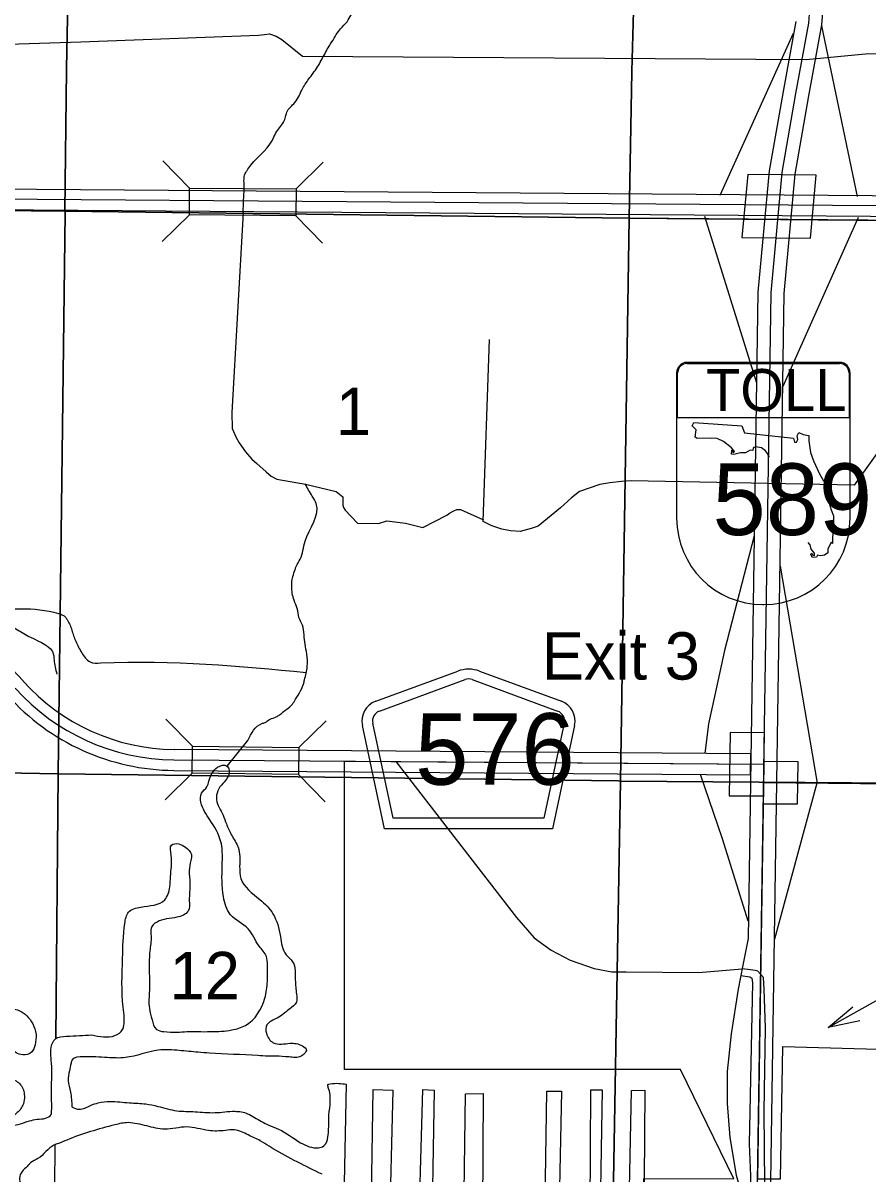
# Model space of a CAD drawing. Extents: x 380424 to 701066, y 1117407 to 1412949.
# Drawn here: x 472807 to 480842, y 1322731 to 1333668 of the extents above; entities that cross this region are included whole.
import ezdxf

# ---------------------------------------------------------------- set-up
doc = ezdxf.new("R2010")
doc.units = 0
for name, color, linetype in [('Bridges and Drawbridges County Highways', 7, 'Continuous'), ('Bridges and Drawbridges State Highways', 7, 'Continuous'), ('Cities Incorporated Area', 7, 'Continuous'), ('Connecting Roads', 7, 'Continuous'), ('County Route Divided Highway Outline and Fill', 7, 'Continuous'), ('County Routes Highway Center Lines', 7, 'Continuous'), ('Islands', 7, 'Continuous'), ('Local Roads Paved', 7, 'Continuous'), ('Masks for Road Features', 7, 'Continuous'), ('Narrow Canals', 7, 'Continuous'), ('Narrow River Creek and Branch and Slough', 7, 'Continuous'), ('Roadshields County Roads', 7, 'Continuous'), ('Roadshilelds Tollroads', 7, 'Continuous'), ('Section Lines', 7, 'Continuous'), ('Section Numbers', 7, 'Continuous'), ('State Route Divided Highway Outline and Fill', 7, 'Continuous'), ('State Routes Highway Center Lines', 7, 'Continuous'), ('Toll Divided Highway Outline and Fill', 7, 'Continuous'), ('Toll Highway Center Lines', 7, 'Continuous'), ('Toll Ramps', 7, 'Continuous'), ('Tollroads Related Text', 7, 'Continuous'), ('Township  and Range lines', 7, 'Continuous')]:
    doc.layers.add(name, color=color, linetype=linetype)

msp = doc.modelspace()

# ---------------------------------------------------------------- linework, layer by layer
at = {"layer": 'Bridges and Drawbridges County Highways'}
for p, q in [((474419, 1326795), (474166, 1327054)), ((475431, 1326784), (475690, 1327037)), ((474416, 1326539), (474157, 1326286)), ((475428, 1326528), (475681, 1326269))]:
    msp.add_line(p, q, dxfattribs=at)
msp.add_lwpolyline([(474419, 1326795), (475431, 1326784), (475428, 1326528), (474416, 1326539)], close=True, dxfattribs=at)
at = {"layer": 'Bridges and Drawbridges State Highways'}
for p, q in [((474391, 1332100), (474137, 1332359)), ((475403, 1332092), (475661, 1332345)), ((474389, 1331844), (474131, 1331591)), ((475401, 1331836), (475655, 1331577))]:
    msp.add_line(p, q, dxfattribs=at)
msp.add_lwpolyline([(474391, 1332100), (475403, 1332092), (475401, 1331836), (474389, 1331844)], close=True, dxfattribs=at)
at = {"layer": 'Cities Incorporated Area'}
for points in [[(475551, 1321673), (478952, 1321645), (478952, 1321819), (478700, 1321819), (478710, 1322687), (479566, 1322686), (479058, 1323724), (475864, 1323724), (475864, 1326654), (479852, 1326624), (479792, 1322685), (480011, 1322685), (480033, 1323942), (481051, 1323915)], [(475881, 1323585), (475854, 1322328)], [(476118, 1322314), (476136, 1323534), (476324, 1323527), (476290, 1322129)], [(476561, 1321868), (476610, 1323535), (476718, 1323529), (476688, 1321861)], [(476992, 1321858), (477016, 1323494), (477181, 1323497), (477173, 1321853)], [(477763, 1321840), (477788, 1323518), (477928, 1323518), (477893, 1321840)], [(478196, 1321840), (478205, 1323532), (478313, 1323532), (478286, 1321832)], [(478557, 1321821), (478592, 1323526), (478719, 1323529), (478708, 1321819)]]:
    msp.add_lwpolyline(points, dxfattribs=at)
for points in [[(474574, 1326463), (474657, 1326596), (474746, 1326607), (474767, 1326570), (474720, 1326454)], [(467944, 1324681), (467971, 1324670), (468050, 1324623), (468129, 1324575), (468219, 1324543), (468271, 1324644), (468472, 1325087), (468520, 1325229), (468583, 1325266), (468662, 1325256), (468752, 1325235), (468857, 1325182), (468952, 1325161), (468968, 1325192), (469005, 1325272), (469591, 1326396), (469649, 1326480), (469691, 1326501), (469723, 1326512), (469754, 1326517), (469765, 1326464), (469749, 1326427), (469037, 1325150), (469031, 1325124), (469042, 1325066), (469063, 1325045), (469105, 1325018), (469179, 1324987), (469369, 1324897), (469538, 1324828), (469644, 1324770), (469818, 1324707), (469939, 1324696), (470118, 1324628), (470382, 1324543), (470715, 1324454), (470947, 1324375), (471142, 1324280), (471337, 1324221), (471427, 1324248), (471459, 1324332), (471448, 1324375), (471443, 1324385), (471369, 1324454), (471300, 1324528), (471269, 1324612), (471253, 1324659), (471269, 1324681), (471322, 1324686), (471395, 1324670), (471490, 1324633), (471585, 1324644), (471659, 1324649), (471728, 1324612), (471802, 1324549), (471881, 1324475), (471971, 1324411), (472140, 1324348), (472303, 1324322), (472388, 1324316), (472646, 1324306), (472768, 1324285), (472899, 1324158), (472931, 1324058), (472921, 1323958), (472889, 1323889), (472804, 1323863), (472741, 1323884), (472694, 1323947), (472625, 1324037), (472593, 1324037), (472562, 1324005), (472514, 1323942), (472477, 1323847), (472472, 1323741), (472530, 1323683), (472620, 1323646), (472741, 1323615), (472810, 1323530), (472820, 1323472), (472810, 1323398), (472752, 1323314), (472704, 1323261), (472709, 1323203), (472783, 1323208), (472868, 1323235), (472942, 1323251), (473021, 1323261), (473074, 1323298), (473079, 1323330), (473079, 1323425), (473079, 1323604), (473079, 1323778), (473073, 1323831), (473116, 1324016), (473220, 1324040), (473460, 1324053)], [(474720, 1326454), (474707, 1326442), (474646, 1326288), (474709, 1326142), (474741, 1326058), (474789, 1325952), (474852, 1325836), (474867, 1325655), (474879, 1325538), (475058, 1325340), (475184, 1325203), (475254, 1324987), (475309, 1324815), (475371, 1324747), (475396, 1324575), (475408, 1324440), (475406, 1324364), (475340, 1324298), (475223, 1324212), (475126, 1324148), (475121, 1324068), (475187, 1323979), (475346, 1323973), (475463, 1323948), (475501, 1323905), (475490, 1323884), (475451, 1323850), (475334, 1323843), (475211, 1323850), (475137, 1323850), (475039, 1323856), (474579, 1323879), (474471, 1323888), (474293, 1323905), (474093, 1323907), (473780, 1323837), (473607, 1323837), (473383, 1323846), (473274, 1323815), (473264, 1323784), (473248, 1323710), (473237, 1323620), (473258, 1323509), (473271, 1323369)], [(473754, 1324781), (473775, 1325113), (473810, 1325219), (473927, 1325268), (474154, 1325336), (474203, 1325459), (474209, 1325557), (474216, 1325760), (474219, 1325857), (474287, 1325868), (474351, 1325836), (474409, 1325768), (474403, 1325710), (474388, 1325615), (474393, 1325493), (474388, 1325330), (474377, 1325229), (474271, 1325171), (474171, 1325156), (474025, 1325065), (474025, 1324991), (474013, 1324850), (474007, 1324690), (474008, 1324475), (474008, 1324306), (474034, 1324195), (474076, 1324105), (474145, 1324084), (474271, 1324079), (474366, 1324084), (474467, 1324084), (474593, 1324084), (474793, 1324100), (474922, 1324143), (475107, 1324401), (475131, 1324561), (475132, 1324718), (475121, 1324797), (475052, 1324897), (474947, 1325061), (474781, 1325195), (474713, 1325367), (474701, 1325661), (474701, 1325803), (474688, 1325889), (474584, 1326097), (474498, 1326263), (474504, 1326349), (474556, 1326411), (474574, 1326463)], [(473460, 1324053), (473680, 1324047), (473754, 1324105), (473765, 1324142), (473770, 1324216), (473760, 1324316), (473754, 1324781)], [(472772, 1322694), (472773, 1322676), (472793, 1322619), (472815, 1322535), (472912, 1322514), (473159, 1322512), (473292, 1322464), (473362, 1322329), (473378, 1322299), (473447, 1322197), (473464, 1322120), (473438, 1322021), (473370, 1321900), (473326, 1321827), (473176, 1321836), (473111, 1321849), (472978, 1321866), (472961, 1322073), (472913, 1322154), (472823, 1322279), (472754, 1322391), (472677, 1322490), (472562, 1322612), (472451, 1322644), (472307, 1322628), (472234, 1322615), (472135, 1322516), (472096, 1322352), (472100, 1322184), (472105, 1322038), (472073, 1322036), (472066, 1322040), (472044, 1322053), (472033, 1322057), (472020, 1322066), (472005, 1322072), (471989, 1322081), (471810, 1322171), (471668, 1322241), (471037, 1322487), (470827, 1322572), (470661, 1322638), (470297, 1322782), (470119, 1322850), (469905, 1322932), (469697, 1323010), (469619, 1323040), (469484, 1323097), (469284, 1323179), (469106, 1323240), (468907, 1323318), (468690, 1323401), (468486, 1323461), (468338, 1323509), (468286, 1323527), (468134, 1323574), (467952, 1323622), (467765, 1323670), (467548, 1323722), (467474, 1323739), (467387, 1323757), (467183, 1323791), (466901, 1323835), (466827, 1323839), (466689, 1323861), (466415, 1323891), (466121, 1323912), (465877, 1323935), (465760, 1323941), (465597, 1323940), (465464, 1323942), (465301, 1323942), (465165, 1323938), (465050, 1323944), (464735, 1323952), (464340, 1323943)], [(473271, 1323369), (473341, 1323346), (473449, 1323383), (473523, 1323407), (473635, 1323421), (473818, 1323407), (473976, 1323397), (474088, 1323374), (474271, 1323332), (474443, 1323323), (474630, 1323314), (474822, 1323327), (474943, 1323304), (475009, 1323267), (475144, 1323196), (475237, 1323158), (475447, 1323028), (475616, 1322980), (475667, 1322998), (475685, 1323019), (475710, 1323104), (475714, 1323256), (475716, 1323293), (475710, 1323553), (475706, 1323580), (475727, 1323588), (475881, 1323585)]]:
    msp.add_spline(points, degree=3, dxfattribs=at)
at = {"layer": 'Connecting Roads'}
msp.add_lwpolyline([(476353, 1326650), (477501, 1325167), (477668, 1324975), (477830, 1324857), (478009, 1324764), (478238, 1324684), (478406, 1324653), (478542, 1324653), (479230, 1324647), (479644, 1324680)], dxfattribs=at)
at = {"layer": 'County Route Divided Highway Outline and Fill'}
for points in [[(472807, 1327416), (468398, 1332090), (468201, 1332323), (468139, 1332404), (468084, 1332520), (468043, 1332648), (468017, 1332830), (468009, 1332966), (468026, 1334081), (468159, 1342757), (468171, 1343360), (468187, 1344128), (468328, 1351007)], [(474242, 1326566), (479726, 1326525), (479729, 1326725), (474243, 1326766)]]:
    msp.add_lwpolyline(points, dxfattribs=at)
for radius, start in [(1946, 221.7777), (2146, 221.8515)]:
    msp.add_arc((474258, 1328712), radius, start, 269.5669, dxfattribs=at)
at = {"layer": 'County Routes Highway Center Lines'}
msp.add_line((474242, 1326666), (479852, 1326624), dxfattribs=at)
msp.add_arc((474258, 1328712), 2046, 221.816, 269.5669, dxfattribs=at)
at = {"layer": 'Islands'}
msp.add_spline([(475650, 1322729), (475186, 1322971), (475148, 1322994), (475062, 1323047), (474948, 1323102), (474817, 1323151), (474731, 1323145), (474570, 1323144), (474364, 1323178), (474153, 1323156), (473985, 1323188), (473893, 1323208), (473807, 1323219), (473680, 1323198), (473223, 1323053), (473144, 1323021), (473101, 1323005), (472948, 1322878), (472880, 1322839), (472859, 1322817), (472833, 1322791), (472789, 1322740), (472773, 1322676), (472793, 1322619), (472815, 1322535), (472912, 1322514), (473159, 1322512), (473292, 1322464), (473362, 1322329), (473378, 1322299), (473447, 1322197), (473464, 1322120), (473438, 1322021), (473370, 1321900), (473326, 1321827), (473176, 1321836), (473111, 1321849), (472978, 1321866), (472961, 1322073), (472913, 1322154), (472823, 1322279), (472754, 1322391), (472677, 1322490), (472562, 1322612), (472451, 1322644), (472307, 1322628), (472234, 1322615), (472135, 1322516), (472096, 1322352), (472100, 1322184), (472105, 1322038), (472073, 1322036), (472066, 1322040), (472044, 1322053), (472033, 1322057), (472020, 1322066), (472005, 1322072), (471989, 1322081), (471810, 1322171), (471668, 1322241), (471037, 1322487), (470827, 1322572), (470661, 1322638), (470297, 1322782), (470119, 1322850), (469905, 1322932), (469697, 1323010), (469619, 1323040), (469484, 1323097), (469284, 1323179), (469106, 1323240), (468907, 1323318), (468690, 1323401), (468486, 1323461), (468338, 1323509), (468286, 1323527), (468134, 1323574), (467952, 1323622), (467765, 1323670), (467548, 1323722), (467474, 1323739), (467387, 1323757), (467183, 1323791), (466901, 1323835), (466827, 1323839), (466689, 1323861), (466415, 1323891), (466121, 1323912), (465877, 1323935), (465760, 1323941), (465597, 1323940), (465464, 1323942), (465301, 1323942), (465165, 1323938), (465050, 1323944), (464735, 1323952), (464340, 1323943)], degree=3, dxfattribs=at)
at = {"layer": 'Local Roads Paved'}
msp.add_lwpolyline([(479849, 1326450), (481078, 1326440)], dxfattribs=at)
at = {"layer": 'Masks for Road Features'}
for points in [[(479698, 1332229), (479642, 1331629), (480295, 1331623), (480350, 1332223)], [(479532, 1326926), (479523, 1326326), (479848, 1326324), (479857, 1326924)], [(480177, 1326647), (479852, 1326650), (479846, 1326250), (480171, 1326247)]]:
    msp.add_lwpolyline(points, close=True, dxfattribs=at)
at = {"layer": 'Narrow Canals'}
for points in [[(471959, 1337236), (471919, 1333934), (471914, 1333850), (471914, 1333781), (471940, 1333676), (471951, 1333612), (471988, 1333538), (472046, 1333464), (472072, 1333454), (472273, 1333454), (473356, 1333491), (475046, 1333554), (475104, 1333559), (475151, 1333565), (475215, 1333544), (475267, 1333512), (475463, 1333353), (480253, 1333322), (480849, 1333380), (486368, 1333253)], [(474901, 1331868), (474792, 1329968), (474797, 1329815), (474834, 1329731), (474861, 1329678), (474924, 1329593), (474982, 1329525), (475030, 1329482), (475120, 1329403), (475167, 1329361), (475220, 1329335), (475494, 1329287), (475785, 1329218), (475848, 1329166), (475848, 1329118), (475848, 1329086), (475854, 1329065), (475869, 1329039), (475986, 1328917), (476186, 1328912), (476266, 1328939), (476445, 1328917), (476609, 1328875), (476836, 1328991), (476862, 1329012), (476905, 1329034), (476931, 1329044), (476963, 1329044), (476968, 1329044), (477185, 1328947)], [(481795, 1329747), (481061, 1329768), (480712, 1329277), (478589, 1329319), (478499, 1329313), (478388, 1329298), (478293, 1329282), (478098, 1329218), (478024, 1329155), (477918, 1329060), (477707, 1328886), (477639, 1328865), (477533, 1328838), (477443, 1328843), (477359, 1328859), (477274, 1328886), (477253, 1328896), (477184, 1328933), (477242, 1330660)]]:
    msp.add_lwpolyline(points, dxfattribs=at)
for points in [[(472418, 1328082), (473144, 1328057), (473187, 1328041), (473197, 1328035), (473213, 1328020), (473229, 1327993), (473255, 1327946), (473271, 1327898), (473308, 1327793), (473365, 1327684), (473445, 1327597), (473546, 1327587), (475500, 1327497)], [(472418, 1328078), (472754, 1327903), (472879, 1327831), (473097, 1327666), (473102, 1327618), (473129, 1327481)]]:
    msp.add_spline(points, degree=3, dxfattribs=at)
at = {"layer": 'Narrow River Creek and Branch and Slough'}
msp.add_lwpolyline([(474748, 1326605), (474945, 1326850)], dxfattribs=at)
for points in [[(474908, 1332171), (474914, 1332223), (474929, 1332255), (474945, 1332281), (475178, 1332556), (475209, 1332619), (475283, 1332725), (475304, 1332778), (475315, 1332820), (475392, 1332912), (475467, 1333048), (475535, 1333150), (475616, 1333266), (475650, 1333327), (475684, 1333388), (475718, 1333449), (475745, 1333490), (475786, 1333558), (475827, 1333613), (475888, 1333681), (475929, 1333749), (475970, 1333810), (476011, 1333871), (476079, 1333994), (476133, 1334075), (476214, 1334211), (476289, 1334334), (476350, 1334436), (476391, 1334511), (476466, 1334633), (476520, 1334701), (476595, 1334783), (476684, 1334885), (476718, 1334926), (476779, 1335021), (476983, 1335204), (477304, 1335484), (477395, 1335625), (477447, 1335773), (477494, 1335839), (477515, 1335872), (477573, 1335934), (477693, 1336044), (477773, 1336154), (477897, 1336299), (477962, 1336369), (478052, 1336453), (478117, 1336538), (478152, 1336653), (478162, 1336768), (478161, 1336849), (478161, 1336986), (478109, 1337198), (478187, 1337224), (478292, 1337238), (478618, 1337281), (478716, 1337307), (478845, 1337320), (479118, 1337372), (479462, 1337449), (479644, 1337579), (479676, 1337599), (479728, 1337651), (479780, 1337683), (479865, 1337787), (479941, 1337911), (479975, 1337945)], [(474901, 1331868), (474905, 1331992), (474907, 1332025), (474908, 1332171)], [(474945, 1326850), (475077, 1327011), (475109, 1327022), (475157, 1327053), (475215, 1327074), (475246, 1327095), (475315, 1327148), (475368, 1327196), (475399, 1327243), (475447, 1327323), (475479, 1327407), (475484, 1327428), (475510, 1327555), (475505, 1327671), (475489, 1327766), (475479, 1327856), (475463, 1327946), (475431, 1328020), (475415, 1328104), (475384, 1328183), (475362, 1328315), (475362, 1328347), (475373, 1328410), (475394, 1328474), (475405, 1328505), (475442, 1328574), (475489, 1328743), (475595, 1329102), (475558, 1329171), (475490, 1329288)]]:
    msp.add_spline(points, degree=3, dxfattribs=at)
at = {"layer": 'Roadshields County Roads'}
for p, q in [((476161, 1327223), (476941, 1327510)), ((477148, 1327510), (477926, 1327224)), ((476196, 1327130), (477010, 1327429)), ((477079, 1327429), (477891, 1327130)), ((476326, 1326112), (476133, 1327015)), ((477954, 1327015), (477761, 1326112)), ((476245, 1326012), (476035, 1326994)), ((478052, 1326994), (477842, 1326012)), ((477761, 1326112), (476326, 1326112)), ((477842, 1326012), (476245, 1326012))]:
    msp.add_line(p, q, dxfattribs=at)
for centre, radius, start, end in [((477044, 1327228), 300, 69.8272, 110.1733), ((477044, 1327335), 100, 69.8273, 110.1733), ((476230, 1327036), 200, 110.1733, 192.1002), ((477857, 1327036), 200, 347.9004, 69.8273), ((476230, 1327036), 100, 110.1733, 192.1002), ((477857, 1327036), 100, 347.9004, 69.8273)]:
    msp.add_arc(centre, radius, start, end, dxfattribs=at)
at = {"layer": 'Roadshilelds Tollroads'}
for p, q in [((480572, 1330443), (479122, 1330443)), ((479122, 1330433), (480572, 1330433)), ((479022, 1330343), (479022, 1328963)), ((479032, 1329918), (479032, 1330343)), ((480662, 1330343), (480662, 1329918)), ((480672, 1328963), (480672, 1330343)), ((480662, 1329918), (479032, 1329918)), ((479842, 1328143), (479852, 1328143))]:
    msp.add_line(p, q, dxfattribs=at)
for points in [[(479905, 1329543), (479896, 1329556), (479885, 1329578), (479866, 1329602), (479830, 1329632), (479773, 1329641), (479749, 1329630), (479746, 1329605), (479721, 1329608), (479678, 1329583), (479629, 1329583), (479566, 1329567), (479544, 1329572), (479547, 1329608), (479561, 1329583), (479574, 1329597), (479544, 1329632), (479498, 1329668), (479468, 1329692), (479408, 1329720), (479345, 1329722), (479217, 1329720), (479198, 1329733), (479209, 1329804), (479171, 1329840), (479185, 1329872)], [(479185, 1329872), (479642, 1329840), (479667, 1329774), (480133, 1329722), (480144, 1329684), (480163, 1329684), (480176, 1329711), (480168, 1329744), (480185, 1329777), (480225, 1329758), (480280, 1329750), (480280, 1329698), (480296, 1329586), (480323, 1329507), (480381, 1329384), (480419, 1329319), (480441, 1329289), (480424, 1329243), (480446, 1329185), (480473, 1329106), (480492, 1329041), (480514, 1328984), (480514, 1328932), (480509, 1328828), (480506, 1328768), (480503, 1328722), (480492, 1328736), (480479, 1328706), (480460, 1328673), (480460, 1328635), (480427, 1328610), (480392, 1328605), (480362, 1328610), (480351, 1328594), (480315, 1328588), (480299, 1328618), (480307, 1328632), (480318, 1328613), (480332, 1328607), (480332, 1328632), (480302, 1328667), (480291, 1328711), (480272, 1328731)]]:
    msp.add_lwpolyline(points, dxfattribs=at)
for centre, radius, start, end in [((479122, 1330343), 100, 90, 180), ((479122, 1330343), 90, 90, 180), ((480572, 1330343), 100, 0, 90), ((480572, 1330343), 90, 0, 90), ((479842, 1328963), 820, 180, 270), ((479852, 1328963), 820, 270, 0)]:
    msp.add_arc(centre, radius, start, end, dxfattribs=at)
at = {"layer": 'Section Lines'}
for points in [[(473301, 1337238), (473221, 1333237), (473221, 1333224), (473203, 1331880), (467922, 1331936), (467925, 1333262), (467996, 1337306)], [(478702, 1337108), (478705, 1337092), (478596, 1333212), (478596, 1333203), (478572, 1331814), (473203, 1331880), (473221, 1333224), (473221, 1333237), (473301, 1337238)], [(484007, 1337023), (484005, 1337011), (483921, 1333189), (483891, 1331767), (483863, 1331768), (478572, 1331814), (478596, 1333203), (478596, 1333212), (478705, 1337092), (478702, 1337108)], [(473203, 1331880), (473208, 1331865), (473141, 1326534), (467906, 1326629), (467922, 1331936)], [(478572, 1331814), (478489, 1326463), (478467, 1326467), (473141, 1326534), (473208, 1331865), (473203, 1331880)], [(483891, 1331767), (483885, 1331722), (483759, 1326425), (478489, 1326463), (478572, 1331814), (483863, 1331768)], [(478489, 1326463), (483759, 1326425), (483671, 1321107), (478397, 1321220)]]:
    msp.add_lwpolyline(points, close=True, dxfattribs=at)
for points in [[(467891, 1325464), (467906, 1326629), (473141, 1326534), (473119, 1324019)], [(473119, 1324019), (473141, 1326534), (478467, 1326467), (478489, 1326463), (478397, 1321220), (475035, 1321273)], [(473107, 1322514), (473108, 1322600), (473112, 1323010)]]:
    msp.add_lwpolyline(points, dxfattribs=at)
at = {"layer": 'State Route Divided Highway Outline and Fill'}
msp.add_lwpolyline([(449994, 1344364), (454985, 1340762), (460367, 1336878), (464957, 1333566), (465504, 1333171), (465876, 1332927), (466264, 1332719), (467332, 1332321), (467912, 1332128), (493014, 1331939), (493011, 1331739), (467878, 1331928), (467266, 1332132), (466182, 1332537), (465774, 1332755), (465391, 1333007), (464840, 1333404), (460250, 1336716), (454868, 1340600), (449885, 1344196)], dxfattribs=at)
at = {"layer": 'State Routes Highway Center Lines'}
msp.add_lwpolyline([(493112, 1331838), (467895, 1332028), (467299, 1332227), (466223, 1332628), (465825, 1332841), (465448, 1333089), (464899, 1333485), (460309, 1336797), (454927, 1340681), (449940, 1344280)], dxfattribs=at)
at = {"layer": 'Toll Divided Highway Outline and Fill'}
for points in [[(479502, 1323704), (479502, 1323401), (479527, 1323078), (479589, 1322719), (479664, 1322454), (479914, 1322452), (480045, 1331097), (480150, 1332232), (480280, 1332975), (480403, 1333650), (480421, 1333886)], [(480155, 1333682), (480034, 1333019), (479902, 1332265), (479795, 1331110), (479702, 1324968), (479651, 1324715), (479608, 1324486), (479540, 1324064), (479502, 1323704)]]:
    msp.add_lwpolyline(points, dxfattribs=at)
at = {"layer": 'Toll Highway Center Lines'}
msp.add_lwpolyline([(479789, 1322453), (479920, 1331104), (480026, 1332248), (480157, 1332997), (480279, 1333666), (480296, 1333892), (480305, 1334215), (480227, 1334651), (480105, 1335774), (480096, 1336262), (480192, 1338125), (480235, 1339101), (480244, 1339746), (480270, 1339894), (480383, 1340248), (480488, 1340719), (480523, 1340903), (480540, 1341217), (480540, 1342462), (480588, 1344419)], dxfattribs=at)
at = {"layer": 'Toll Ramps'}
for p, q in [((480006, 1328508), (480360, 1326446)), ((480356, 1326446), (479952, 1324964))]:
    msp.add_line(p, q, dxfattribs=at)
for points in [[(479436, 1332031), (480135, 1333573)], [(480742, 1332020), (480402, 1333642)], [(479288, 1331832), (479782, 1330249)], [(480750, 1331820), (480032, 1330214)], [(479760, 1328794), (479479, 1327706), (479381, 1327269), (479324, 1327009), (479290, 1326728)], [(479704, 1325133), (479459, 1325915), (479248, 1326528)], [(479633, 1324617), (479719, 1324604), (479738, 1324591), (479744, 1324548), (479713, 1323017), (479725, 1322713), (479725, 1322483), (479681, 1322365)], [(479910, 1322220), (479862, 1322632), (479856, 1323326), (479868, 1324120), (479856, 1324486), (479849, 1324597), (479794, 1324659), (479769, 1324666), (479725, 1324672), (479644, 1324680)]]:
    msp.add_lwpolyline(points, dxfattribs=at)
at = {"layer": 'Tollroads Related Text'}
for points in [[(480463, 1324122), (481462, 1324681), (482031, 1324681)], [(480765, 1324186), (480463, 1324122), (480699, 1324321)]]:
    msp.add_lwpolyline(points, dxfattribs=at)
at = {"layer": 'Township  and Range lines'}
for p, q in [((478705, 1337092), (478596, 1333212)), ((478596, 1333203), (478572, 1331814)), ((478596, 1333212), (478596, 1333203)), ((467922, 1331936), (473203, 1331880)), ((473203, 1331880), (478572, 1331814)), ((478572, 1331814), (478489, 1326463)), ((478572, 1331814), (483863, 1331768)), ((478489, 1326463), (478397, 1321220))]:
    msp.add_line(p, q, dxfattribs=at)

# ---------------------------------------------------------------- texts
at = {"layer": 'Roadshields County Roads'}
msp.add_text('576', height=680, rotation=0.0003, dxfattribs=at).set_placement((476536, 1326430))
at = {"layer": 'Roadshilelds Tollroads'}
for s, height, p in [('TOLL', 400, (479301, 1329980)), ('589', 680, (479364, 1328803))]:
    msp.add_text(s, height=height, dxfattribs=at).set_placement(p)
at = {"layer": 'Section Numbers'}
for s, p in [('1', (475781, 1329752)), ('12', (474200, 1324392))]:
    msp.add_text(s, height=450, dxfattribs=at).set_placement(p)
at = {"layer": 'Tollroads Related Text'}
msp.add_text('Exit 3', height=450, dxfattribs=at).set_placement((477739, 1327429))

doc.saveas('drawing.dxf')
